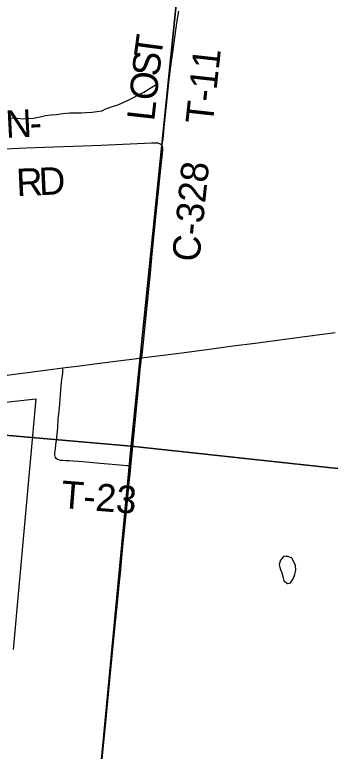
# Model space of a CAD drawing. Extents: x 0 to 680, y 0 to 440.
# Drawn here: x 236.94 to 247.17, y 299.02 to 322.85 of the extents above; entities that cross this region are included whole.
import ezdxf

# ---------------------------------------------------------------- set-up
doc = ezdxf.new("R2010")
doc.units = 0
for name, color, linetype in [('GM_X_Corporation', 7, 'Continuous'), ('GM_X_County_Road', 7, 'Continuous'), ('GM_X_County_Road_Text', 7, 'Continuous'), ('GM_X_Minor_Lake', 7, 'Continuous'), ('GM_X_Minor_River', 7, 'Continuous'), ('GM_X_Section', 7, 'Continuous'), ('GM_X_Township_Road', 7, 'Continuous'), ('GM_X_Township_Road_Text', 7, 'Continuous'), ('GM_X_US_Route', 7, 'Continuous')]:
    doc.layers.add(name, color=color, linetype=linetype)

msp = doc.modelspace()

# ---------------------------------------------------------------- linework, layer by layer
at = {"layer": 'GM_X_Corporation'}
msp.add_lwpolyline([(235.584, 310.195), (237.624, 310.42), (236.888, 302.311)], dxfattribs=at)
at = {"layer": 'GM_X_County_Road'}
for points in [[(236.352, 318.498), (237.321, 318.541), (238.194, 318.575), (239.164, 318.609), (239.746, 318.634), (241.385, 318.703), (241.545, 318.707), (241.579, 318.703), (241.606, 318.697), (241.632, 318.685), (241.655, 318.672), (241.688, 318.647)], [(241.688, 318.647), (241.707, 318.621), (241.718, 318.594), (241.726, 318.549), (241.728, 318.503), (241.717, 318.359), (241.662, 317.874), (241.535, 316.617), (241.388, 315.117), (241.326, 314.488), (241.262, 313.863), (241.189, 313.102), (241.133, 312.57), (241.091, 312.137), (241.047, 311.747)], [(240.706, 308.247), (240.777, 308.985), (240.862, 309.872), (240.982, 311.109), (241.011, 311.383), (241.034, 311.627), (241.047, 311.747)], [(239.743, 298.443), (239.881, 299.845), (240.036, 301.441), (240.199, 303.086), (240.272, 303.811), (240.33, 304.392), (240.366, 304.779), (240.449, 305.65), (240.528, 306.473), (240.581, 307.002), (240.655, 307.728), (240.679, 307.959), (240.706, 308.247)]]:
    msp.add_lwpolyline(points, dxfattribs=at)
at = {"layer": 'GM_X_Minor_Lake'}
for points in [[(245.729, 305.327), (245.665, 305.33), (245.55, 305.201), (245.513, 305.064), (245.541, 304.927), (245.593, 304.79), (245.627, 304.671), (245.661, 304.534), (245.779, 304.449), (245.839, 304.461)], [(245.839, 304.461), (245.88, 304.471), (245.965, 304.601), (246.014, 304.737), (246.052, 304.891), (246.036, 305.028), (245.984, 305.154), (245.926, 305.273), (245.807, 305.322), (245.729, 305.327)]]:
    msp.add_lwpolyline(points, dxfattribs=at)
at = {"layer": 'GM_X_Minor_River'}
msp.add_lwpolyline([(236.816, 319.511), (237.024, 319.503), (237.219, 319.483), (237.386, 319.487), (237.553, 319.503), (237.767, 319.542), (237.934, 319.587), (238.119, 319.615), (238.28, 319.625), (238.5, 319.658), (238.732, 319.673), (238.887, 319.671), (239.101, 319.674), (239.25, 319.684), (239.446, 319.7), (239.601, 319.716), (239.762, 319.744), (239.917, 319.819), (240.114, 319.876), (240.281, 319.934), (240.455, 320.009), (240.616, 320.09), (240.766, 320.16), (240.975, 320.264), (241.125, 320.34), (241.335, 320.468), (241.544, 320.602)], dxfattribs=at)
at = {"layer": 'GM_X_Section'}
for points in [[(226.563, 326.478), (242.354, 324.989), (240.712, 308.891), (224.978, 310.256)], [(242.354, 324.989), (257.365, 323.612), (256.695, 307.161), (240.712, 308.891)], [(224.978, 310.256), (240.712, 308.891), (239.202, 292.94), (223.361, 294.674)], [(240.712, 308.891), (256.695, 307.161), (255.254, 291.464), (239.202, 292.94)]]:
    msp.add_lwpolyline(points, close=True, dxfattribs=at)
at = {"layer": 'GM_X_Township_Road'}
for points in [[(241.688, 318.647), (241.716, 318.686), (241.734, 318.725), (241.746, 318.766), (241.754, 318.828), (241.799, 319.305), (241.878, 320.127), (241.939, 320.657), (242, 321.188), (242.074, 321.718), (242.194, 322.584), (242.256, 322.968)], [(240.706, 308.247), (240.671, 308.25), (240.577, 308.26), (240.104, 308.302), (239.709, 308.335), (239.148, 308.38), (239.003, 308.394), (238.822, 308.409), (238.705, 308.416), (238.586, 308.421), (238.486, 308.426), (238.421, 308.433), (238.37, 308.444), (238.324, 308.46), (238.287, 308.487), (238.263, 308.521), (238.25, 308.563), (238.244, 308.61), (238.247, 308.673), (238.263, 308.803), (238.277, 308.938), (238.293, 309.078), (238.317, 309.281), (238.335, 309.48), (238.355, 309.765), (238.379, 310.022), (238.4, 310.245), (238.424, 310.554), (238.462, 310.976), (238.497, 311.258), (238.5, 311.318), (238.5, 311.368), (238.499, 311.405), (238.498, 311.423)]]:
    msp.add_lwpolyline(points, dxfattribs=at)
at = {"layer": 'GM_X_US_Route'}
msp.add_lwpolyline([(234.576, 310.911), (234.637, 310.919), (235.411, 311.023), (235.537, 311.04), (235.678, 311.057), (236.111, 311.114), (236.863, 311.211), (237.361, 311.278), (238.179, 311.383), (238.498, 311.423), (239.141, 311.505), (239.526, 311.557), (240.295, 311.655), (240.828, 311.719), (241.047, 311.747), (242.272, 311.903), (243.333, 312.041), (244.007, 312.132), (244.731, 312.227), (245.936, 312.383), (247.322, 312.564)], dxfattribs=at)

# ---------------------------------------------------------------- texts
at = {"layer": 'GM_X_County_Road_Text'}
for s, height, rotation, p in [('N', 0.889, 2.8971, (236.661, 318.861)), ('-', 0.889, 2.9001, (237.443, 318.901)), ('R', 0.889, 2.6903, (237.012, 316.974)), ('D', 0.889, 2.6909, (237.742, 317.008)), ('C-328', 0.8894, 84.226, (242.919, 314.83))]:
    msp.add_text(s, height=height, rotation=rotation, dxfattribs=at).set_placement(p)
at = {"layer": 'GM_X_Township_Road_Text'}
for s, height, rotation, p in [('T', 0.889, 82.4917, (241.685, 321.419)), ('S', 0.889, 83.6341, (241.619, 320.827)), ('T-11', 0.8894, 83.7459, (243.357, 319.28)), ('O', 0.889, 83.7294, (241.534, 320.049)), ('L', 0.889, 83.7303, (241.461, 319.388)), ('T-23', 0.8894, 355.4669, (238.418, 306.894))]:
    msp.add_text(s, height=height, rotation=rotation, dxfattribs=at).set_placement(p)

doc.saveas('drawing.dxf')
